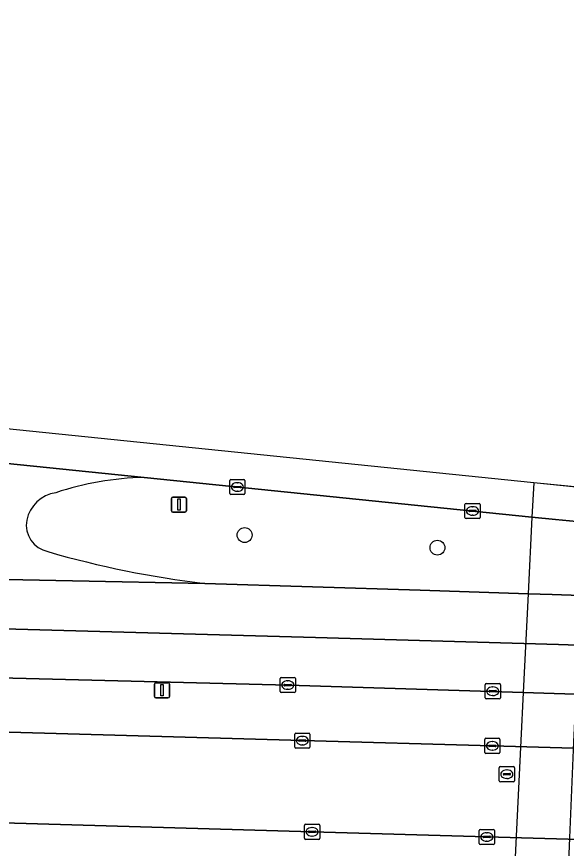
# Model space of a CAD drawing. Extents: x 161477 to 163040, y 383680 to 384871.
# Drawn here: x 162151.7 to 162187.9, y 384813.4 to 384868.1 of the extents above; entities that cross this region are included whole.
import ezdxf

# ---------------------------------------------------------------- set-up
doc = ezdxf.new("R2010")
doc.units = 0
for name, color, linetype in [('IMGEO_Berm_groen', 7, 'Continuous'), ('IMGEO_Boom', 7, 'Continuous'), ('IMGEO_Kolk', 7, 'Continuous'), ('IMGEO_Lichtmast', 7, 'Continuous'), ('IMGEO_Rijbaan_lokaal_open', 7, 'Continuous'), ('IMGEO_Rijbaan_regionaal_gesloten', 7, 'Continuous'), ('IMGEO_Rioolput', 7, 'Continuous'), ('IMGEO_Tunneldeel', 7, 'Continuous'), ('IMGEO_Verkeersbordpaal', 7, 'Continuous'), ('IMGEO_Voetpad_open', 7, 'Continuous')]:
    doc.layers.add(name, color=color, linetype=linetype)

msp = doc.modelspace()

# ---------------------------------------------------------------- linework, layer by layer
at = {"layer": 'IMGEO_Berm_groen'}
for points in [[(162195.813, 384834.16), (162194.02, 384834.343), (162192.501, 384834.498), (162188.99, 384834.857), (162187.144, 384835.045), (162185.605, 384835.202), (162160.086, 384837.805)], [(162164.08, 384830.835), (162178.256, 384830.389), (162185.355, 384830.156), (162186.925, 384830.104), (162188.787, 384830.042), (162192.306, 384829.925), (162193.829, 384829.874), (162195.597, 384829.814), (162208.873, 384829.36)], [(162243.803, 384821.264), (162233.677, 384821.817), (162208.539, 384822.866), (162195.274, 384823.312), (162185.034, 384823.661), (162169.584, 384824.142), (162147.984, 384824.687), (162104.021, 384825.581)], [(162103.901, 384821.344), (162112.876, 384821.126), (162116.113, 384821.359), (162121.584, 384821.734), (162128.293, 384821.719), (162129.491, 384821.667), (162148.957, 384821.124), (162151.202, 384821.044), (162170.498, 384820.486), (162182.996, 384820.139), (162197.486, 384819.716), (162212.004, 384819.296), (162226.278, 384818.901), (162229.283, 384818.819), (162232.519, 384818.731)]]:
    msp.add_lwpolyline(points, dxfattribs=at)
for centre, radius, start, end in [((162160.531, 384817.861), 19.949, 91.278, 108.2822), ((162154.644, 384834.499), 2.334, 99.1485, 167.5466), ((162154.142, 384834.688), 1.805, 169.9694, 257.9433), ((162171.479, 384893.911), 63.508, 253.80381, 263.30941)]:
    msp.add_arc(centre, radius, start, end, dxfattribs=at)
at = {"layer": 'IMGEO_Boom'}
for centre in [(162166.7, 384834.012), (162179.388, 384833.186)]:
    msp.add_circle(centre, 0.489, dxfattribs=at)
at = {"layer": 'IMGEO_Kolk'}
for p, q in [((162165.721, 384836.752), (162165.721, 384837.604)), ((162165.796, 384837.678), (162166.648, 384837.678)), ((162166.209, 384837.458), (162166.234, 384837.458)), ((162166.722, 384837.604), (162166.722, 384836.752)), ((162165.98, 384837.172), (162165.98, 384837.184)), ((162166.418, 384837.135), (162166.02, 384837.135)), ((162166.023, 384837.221), (162166.421, 384837.221)), ((162166.232, 384836.898), (162166.207, 384836.898)), ((162166.464, 384837.184), (162166.464, 384837.172)), ((162166.648, 384836.678), (162165.796, 384836.678)), ((162181.194, 384835.173), (162181.194, 384836.025)), ((162181.269, 384836.099), (162182.121, 384836.099)), ((162181.496, 384835.642), (162181.894, 384835.642)), ((162181.682, 384835.879), (162181.707, 384835.879)), ((162182.195, 384836.025), (162182.195, 384835.173)), ((162182.121, 384835.099), (162181.269, 384835.099)), ((162181.453, 384835.593), (162181.453, 384835.605)), ((162181.891, 384835.556), (162181.493, 384835.556)), ((162181.705, 384835.319), (162181.68, 384835.319)), ((162181.937, 384835.605), (162181.937, 384835.593)), ((162169.039, 384823.716), (162169.039, 384824.568)), ((162169.114, 384824.642), (162169.966, 384824.642)), ((162169.298, 384824.136), (162169.298, 384824.148)), ((162169.341, 384824.185), (162169.739, 384824.185)), ((162169.527, 384824.422), (162169.552, 384824.422)), ((162169.782, 384824.148), (162169.782, 384824.136)), ((162170.04, 384824.568), (162170.04, 384823.716)), ((162182.524, 384823.309), (162182.524, 384824.161)), ((162182.599, 384824.235), (162183.451, 384824.235)), ((162183.525, 384824.161), (162183.525, 384823.309)), ((162169.966, 384823.642), (162169.114, 384823.642)), ((162169.736, 384824.099), (162169.338, 384824.099)), ((162169.55, 384823.862), (162169.525, 384823.862)), ((162182.783, 384823.729), (162182.783, 384823.741)), ((162183.221, 384823.692), (162182.823, 384823.692)), ((162182.826, 384823.778), (162183.224, 384823.778)), ((162183.012, 384824.015), (162183.037, 384824.015)), ((162183.267, 384823.741), (162183.267, 384823.729)), ((162183.451, 384823.235), (162182.599, 384823.235)), ((162183.035, 384823.455), (162183.01, 384823.455)), ((162169.997, 384820.06), (162169.997, 384820.912)), ((162170.072, 384820.986), (162170.924, 384820.986)), ((162170.998, 384820.912), (162170.998, 384820.06)), ((162170.256, 384820.48), (162170.256, 384820.492)), ((162170.694, 384820.443), (162170.296, 384820.443)), ((162170.299, 384820.529), (162170.697, 384820.529)), ((162170.485, 384820.766), (162170.51, 384820.766)), ((162170.74, 384820.492), (162170.74, 384820.48)), ((162182.495, 384819.713), (162182.495, 384820.565)), ((162182.57, 384820.639), (162183.422, 384820.639)), ((162182.983, 384820.419), (162183.008, 384820.419)), ((162183.496, 384820.565), (162183.496, 384819.713)), ((162170.924, 384819.986), (162170.072, 384819.986)), ((162170.508, 384820.206), (162170.483, 384820.206)), ((162182.754, 384820.133), (162182.754, 384820.145)), ((162183.192, 384820.096), (162182.794, 384820.096)), ((162182.797, 384820.182), (162183.195, 384820.182)), ((162183.006, 384819.859), (162182.981, 384819.859)), ((162183.238, 384820.145), (162183.238, 384820.133)), ((162183.422, 384819.639), (162182.57, 384819.639)), ((162170.639, 384814.057), (162170.639, 384814.909)), ((162170.714, 384814.983), (162171.566, 384814.983)), ((162171.64, 384814.909), (162171.64, 384814.057)), ((162170.898, 384814.477), (162170.898, 384814.489)), ((162171.336, 384814.44), (162170.938, 384814.44)), ((162170.941, 384814.526), (162171.339, 384814.526)), ((162171.127, 384814.763), (162171.152, 384814.763)), ((162171.382, 384814.489), (162171.382, 384814.477)), ((162182.134, 384813.719), (162182.134, 384814.571)), ((162182.209, 384814.645), (162183.061, 384814.645)), ((162182.622, 384814.425), (162182.647, 384814.425)), ((162183.135, 384814.571), (162183.135, 384813.719)), ((162171.566, 384813.983), (162170.714, 384813.983)), ((162171.15, 384814.203), (162171.125, 384814.203)), ((162182.393, 384814.139), (162182.393, 384814.151)), ((162182.831, 384814.102), (162182.433, 384814.102)), ((162182.436, 384814.188), (162182.834, 384814.188)), ((162182.645, 384813.865), (162182.62, 384813.865)), ((162182.877, 384814.151), (162182.877, 384814.139)), ((162183.061, 384813.645), (162182.209, 384813.645))]:
    msp.add_line(p, q, dxfattribs=at)
for points in [[(162165.721, 384836.752), (162165.721, 384837.604)], [(162165.796, 384837.678), (162166.648, 384837.678)], [(162166.722, 384837.604), (162166.722, 384836.752)], [(162166.648, 384836.678), (162165.796, 384836.678)], [(162181.194, 384835.173), (162181.194, 384836.025)], [(162181.269, 384836.099), (162182.121, 384836.099)], [(162182.195, 384836.025), (162182.195, 384835.173)], [(162182.121, 384835.099), (162181.269, 384835.099)], [(162169.039, 384823.716), (162169.039, 384824.568)], [(162169.114, 384824.642), (162169.966, 384824.642)], [(162170.04, 384824.568), (162170.04, 384823.716)], [(162182.524, 384823.309), (162182.524, 384824.161)], [(162182.599, 384824.235), (162183.451, 384824.235)], [(162183.525, 384824.161), (162183.525, 384823.309)], [(162169.966, 384823.642), (162169.114, 384823.642)], [(162183.451, 384823.235), (162182.599, 384823.235)], [(162169.997, 384820.06), (162169.997, 384820.912)], [(162170.072, 384820.986), (162170.924, 384820.986)], [(162170.998, 384820.912), (162170.998, 384820.06)], [(162182.495, 384819.713), (162182.495, 384820.565)], [(162182.57, 384820.639), (162183.422, 384820.639)], [(162183.496, 384820.565), (162183.496, 384819.713)], [(162170.924, 384819.986), (162170.072, 384819.986)], [(162183.422, 384819.639), (162182.57, 384819.639)], [(162170.639, 384814.057), (162170.639, 384814.909)], [(162170.714, 384814.983), (162171.566, 384814.983)], [(162171.64, 384814.909), (162171.64, 384814.057)], [(162182.134, 384813.719), (162182.134, 384814.571)], [(162182.209, 384814.645), (162183.061, 384814.645)], [(162183.135, 384814.571), (162183.135, 384813.719)], [(162171.566, 384813.983), (162170.714, 384813.983)], [(162183.061, 384813.645), (162182.209, 384813.645)]]:
    msp.add_lwpolyline(points, dxfattribs=at)
for centre, radius, start, end in [((162165.798, 384837.602), 0.0765, 91.552, 178.448), ((162165.798, 384837.602), 0.0765, 91.552, 178.448), ((162166.646, 384837.602), 0.0765, 1.552, 88.448), ((162166.646, 384837.602), 0.0765, 1.552, 88.448), ((162165.798, 384836.754), 0.0765, 181.552, 268.448), ((162165.798, 384836.754), 0.0765, 181.552, 268.448), ((162166.02, 384837.181), 0.0403, 85.8775, 175.7526), ((162166.017, 384837.171), 0.0366, 178.938, 274.7102), ((162166.421, 384837.178), 0.043, 264.8664, 352.4533), ((162166.425, 384837.183), 0.0386, 1.7309, 96.639), ((162166.646, 384836.754), 0.0765, 271.552, 358.448), ((162166.646, 384836.754), 0.0765, 271.552, 358.448), ((162181.271, 384836.023), 0.0765, 91.552, 178.448), ((162181.271, 384836.023), 0.0765, 91.552, 178.448), ((162181.493, 384835.602), 0.0403, 85.8775, 175.7526), ((162181.898, 384835.604), 0.0386, 1.7309, 96.639), ((162182.119, 384836.023), 0.0765, 1.552, 88.448), ((162182.119, 384836.023), 0.0765, 1.552, 88.448), ((162181.271, 384835.175), 0.0765, 181.552, 268.448), ((162181.271, 384835.175), 0.0765, 181.552, 268.448), ((162181.49, 384835.592), 0.0366, 178.938, 274.7102), ((162181.894, 384835.599), 0.043, 264.8664, 352.4533), ((162182.119, 384835.175), 0.0765, 271.552, 358.448), ((162182.119, 384835.175), 0.0765, 271.552, 358.448), ((162169.116, 384824.566), 0.0765, 91.552, 178.448), ((162169.116, 384824.566), 0.0765, 91.552, 178.448), ((162169.338, 384824.145), 0.0403, 85.8775, 175.7526), ((162169.743, 384824.147), 0.0386, 1.7309, 96.639), ((162169.964, 384824.566), 0.0765, 1.552, 88.448), ((162169.964, 384824.566), 0.0765, 1.552, 88.448), ((162182.601, 384824.159), 0.0765, 91.552, 178.448), ((162182.601, 384824.159), 0.0765, 91.552, 178.448), ((162183.449, 384824.159), 0.0765, 1.552, 88.448), ((162183.449, 384824.159), 0.0765, 1.552, 88.448), ((162169.116, 384823.718), 0.0765, 181.552, 268.448), ((162169.116, 384823.718), 0.0765, 181.552, 268.448), ((162169.335, 384824.135), 0.0366, 178.938, 274.7102), ((162169.739, 384824.142), 0.043, 264.8664, 352.4533), ((162169.964, 384823.718), 0.0765, 271.552, 358.448), ((162169.964, 384823.718), 0.0765, 271.552, 358.448), ((162182.823, 384823.738), 0.0403, 85.8775, 175.7526), ((162182.82, 384823.728), 0.0366, 178.938, 274.7102), ((162183.224, 384823.735), 0.043, 264.8664, 352.4533), ((162183.228, 384823.74), 0.0386, 1.7309, 96.639), ((162182.601, 384823.311), 0.0765, 181.552, 268.448), ((162182.601, 384823.311), 0.0765, 181.552, 268.448), ((162183.449, 384823.311), 0.0765, 271.552, 358.448), ((162183.449, 384823.311), 0.0765, 271.552, 358.448), ((162170.074, 384820.91), 0.0765, 91.552, 178.448), ((162170.074, 384820.91), 0.0765, 91.552, 178.448), ((162170.922, 384820.91), 0.0765, 1.552, 88.448), ((162170.922, 384820.91), 0.0765, 1.552, 88.448), ((162170.296, 384820.489), 0.0403, 85.8775, 175.7526), ((162170.293, 384820.479), 0.0366, 178.938, 274.7102), ((162170.697, 384820.486), 0.043, 264.8664, 352.4533), ((162170.701, 384820.491), 0.0386, 1.7309, 96.639), ((162182.572, 384820.563), 0.0765, 91.552, 178.448), ((162182.572, 384820.563), 0.0765, 91.552, 178.448), ((162183.42, 384820.563), 0.0765, 1.552, 88.448), ((162183.42, 384820.563), 0.0765, 1.552, 88.448), ((162170.074, 384820.062), 0.0765, 181.552, 268.448), ((162170.074, 384820.062), 0.0765, 181.552, 268.448), ((162170.922, 384820.062), 0.0765, 271.552, 358.448), ((162170.922, 384820.062), 0.0765, 271.552, 358.448), ((162182.794, 384820.142), 0.0403, 85.8775, 175.7526), ((162182.791, 384820.132), 0.0366, 178.938, 274.7102), ((162183.195, 384820.139), 0.043, 264.8664, 352.4533), ((162183.199, 384820.144), 0.0386, 1.7309, 96.639), ((162182.572, 384819.715), 0.0765, 181.552, 268.448), ((162182.572, 384819.715), 0.0765, 181.552, 268.448), ((162183.42, 384819.715), 0.0765, 271.552, 358.448), ((162183.42, 384819.715), 0.0765, 271.552, 358.448), ((162170.716, 384814.907), 0.0765, 91.552, 178.448), ((162170.716, 384814.907), 0.0765, 91.552, 178.448), ((162171.564, 384814.907), 0.0765, 1.552, 88.448), ((162171.564, 384814.907), 0.0765, 1.552, 88.448), ((162170.938, 384814.486), 0.0403, 85.8775, 175.7526), ((162170.935, 384814.476), 0.0366, 178.938, 274.7102), ((162171.339, 384814.483), 0.043, 264.8664, 352.4533), ((162171.343, 384814.488), 0.0386, 1.7309, 96.639), ((162182.211, 384814.569), 0.0765, 91.552, 178.448), ((162182.211, 384814.569), 0.0765, 91.552, 178.448), ((162183.059, 384814.569), 0.0765, 1.552, 88.448), ((162183.059, 384814.569), 0.0765, 1.552, 88.448), ((162170.716, 384814.059), 0.0765, 181.552, 268.448), ((162170.716, 384814.059), 0.0765, 181.552, 268.448), ((162171.564, 384814.059), 0.0765, 271.552, 358.448), ((162171.564, 384814.059), 0.0765, 271.552, 358.448), ((162182.433, 384814.148), 0.0403, 85.8775, 175.7526), ((162182.43, 384814.138), 0.0366, 178.938, 274.7102), ((162182.834, 384814.145), 0.043, 264.8664, 352.4533), ((162182.838, 384814.15), 0.0386, 1.7309, 96.639), ((162182.211, 384813.721), 0.0765, 181.552, 268.448), ((162182.211, 384813.721), 0.0765, 181.552, 268.448), ((162183.059, 384813.721), 0.0765, 271.552, 358.448), ((162183.059, 384813.721), 0.0765, 271.552, 358.448)]:
    msp.add_arc(centre, radius, start, end, dxfattribs=at)
for centre, major_axis, ratio, start_param, end_param in [((162166.208, 384837.178), (-0.387, 0.002), 0.722429, 4.712389, 7.853982), ((162166.233, 384837.178), (-0.39, 0.002), 0.717154, 1.570796, 4.712389), ((162181.681, 384835.599), (-0.387, 0.002), 0.722429, 4.712389, 7.853982), ((162181.706, 384835.599), (-0.39, 0.002), 0.717154, 1.570796, 4.712389), ((162169.526, 384824.142), (-0.387, 0.002), 0.722429, 4.712389, 7.853982), ((162169.551, 384824.142), (-0.39, 0.002), 0.717154, 1.570796, 4.712389), ((162183.011, 384823.735), (-0.387, 0.002), 0.722429, 4.712389, 7.853982), ((162183.036, 384823.735), (-0.39, 0.002), 0.717154, 1.570796, 4.712389), ((162170.484, 384820.486), (-0.387, 0.002), 0.722429, 4.712389, 7.853982), ((162170.509, 384820.486), (-0.39, 0.002), 0.717154, 1.570796, 4.712389), ((162182.982, 384820.139), (-0.387, 0.002), 0.722429, 4.712389, 7.853982), ((162183.007, 384820.139), (-0.39, 0.002), 0.717154, 1.570796, 4.712389), ((162171.126, 384814.483), (-0.387, 0.002), 0.722429, 4.712389, 7.853982), ((162171.151, 384814.483), (-0.39, 0.002), 0.717154, 1.570796, 4.712389), ((162182.621, 384814.145), (-0.387, 0.002), 0.722429, 4.712389, 7.853982), ((162182.646, 384814.145), (-0.39, 0.002), 0.717154, 1.570796, 4.712389)]:
    msp.add_ellipse(centre, major_axis=major_axis, ratio=ratio, start_param=start_param, end_param=end_param, dxfattribs=at)
at = {"layer": 'IMGEO_Lichtmast'}
for p, q in [((162160.768, 384823.398), (162160.768, 384824.198)), ((162160.768, 384824.198), (162160.768, 384823.398)), ((162160.868, 384824.298), (162161.658, 384824.298)), ((162161.658, 384824.298), (162160.868, 384824.298)), ((162161.758, 384824.198), (162161.758, 384823.398)), ((162161.758, 384823.398), (162161.758, 384824.198)), ((162161.658, 384823.298), (162160.868, 384823.298)), ((162160.868, 384823.298), (162161.658, 384823.298))]:
    msp.add_line(p, q, dxfattribs=at)
msp.add_lwpolyline([(162161.188, 384824.173), (162161.338, 384824.173), (162161.338, 384823.423), (162161.188, 384823.423), (162161.188, 384824.173)], dxfattribs=at)
for centre, start, end in [((162160.868, 384824.198), 90, 180), ((162160.868, 384824.198), 90, 180), ((162161.658, 384824.198), 0, 90), ((162161.658, 384824.198), 360, 90), ((162160.868, 384823.398), 180, 270), ((162160.868, 384823.398), 180, 270), ((162161.658, 384823.398), 270, 0), ((162161.658, 384823.398), 270, 0)]:
    msp.add_arc(centre, 0.1, start, end, dxfattribs=at)
at = {"layer": 'IMGEO_Rijbaan_lokaal_open'}
for points in [[(162160.086, 384837.805), (162128.164, 384841.061)], [(162124.932, 384831.608), (162135.79, 384831.397), (162146.649, 384831.183), (162164.08, 384830.835)], [(162197.486, 384819.716), (162182.996, 384820.139), (162170.498, 384820.486), (162151.202, 384821.044), (162148.957, 384821.124), (162129.491, 384821.667), (162128.293, 384821.719), (162121.584, 384821.734), (162116.113, 384821.359), (162112.876, 384821.126), (162112.701, 384816.129), (162115.951, 384816.037), (162127.443, 384815.725), (162148.581, 384815.129), (162150.822, 384815.079), (162171.14, 384814.483), (162182.635, 384814.145), (162197.131, 384813.739)]]:
    msp.add_lwpolyline(points, dxfattribs=at)
for centre, radius, start, end in [((162160.531, 384817.861), 19.949, 91.278, 108.2822), ((162154.644, 384834.499), 2.334, 99.1485, 167.5466), ((162154.142, 384834.688), 1.805, 169.9694, 257.9433), ((162171.479, 384893.911), 63.508, 253.80381, 263.30941)]:
    msp.add_arc(centre, radius, start, end, dxfattribs=at)
at = {"layer": 'IMGEO_Rijbaan_regionaal_gesloten'}
for points in [[(162399.667, 384798.916), (162372.87, 384808.275), (162293.884, 384825.735), (162200.922, 384835.899), (162108.003, 384845.421), (161989.003, 384857.616), (161914.995, 384864.529), (161827.989, 384868.136), (161827.467, 384866.551), (161838.245, 384866.117), (161884.86, 384864.196), (161903.184, 384863.21), (161912.433, 384862.623), (161929.035, 384861.367)], [(161946.179, 384859.699), (162000, 384854.182), (162096.453, 384844.388), (162096.568, 384844.375), (162104.672, 384843.458), (162113.29, 384842.579), (162116.254, 384842.276), (162117.467, 384842.152), (162120.206, 384841.873), (162128.164, 384841.061), (162160.086, 384837.805), (162185.605, 384835.202), (162187.144, 384835.045), (162188.99, 384834.857), (162192.501, 384834.498), (162194.02, 384834.343), (162195.813, 384834.16), (162239.646, 384829.689), (162268.463, 384826.749)], [(162188.787, 384830.042), (162186.925, 384830.104), (162185.355, 384830.156), (162178.256, 384830.389), (162164.08, 384830.835), (162146.649, 384831.183), (162135.79, 384831.397), (162124.932, 384831.608), (162116.128, 384831.776), (162103.36, 384831.994), (162101.531, 384832.025), (162099.431, 384832.061), (162096.272, 384832.115), (162089.766, 384832.224), (162067.836, 384831.887), (162033.698, 384831.171), (162013.939, 384830.385), (162000.63, 384829.598), (161977.725, 384828.049), (161965.053, 384827.522), (161959.923, 384827.704)], [(162196.18, 384826.503), (162187.355, 384826.802), (162171.371, 384827.274), (162150.039, 384827.856), (162129.163, 384828.304), (162111.567, 384828.615), (162104.358, 384828.768), (162092.48, 384828.871), (162073.547, 384829.004), (162057.894, 384828.894), (162046.575, 384828.694), (162032.57, 384828.253), (162018.329, 384827.632), (162007.898, 384827.144), (162001.535, 384826.68), (161978.873, 384825.303), (161969.544, 384824.839), (161958.021, 384824.391)], [(162046.575, 384828.694), (162057.894, 384828.894), (162073.547, 384829.004), (162092.48, 384828.871), (162104.358, 384828.768), (162111.567, 384828.615), (162129.163, 384828.304), (162150.039, 384827.856), (162171.371, 384827.274), (162187.355, 384826.802), (162196.18, 384826.503)], [(162072.006, 384825.854), (162084.038, 384825.853), (162095.987, 384825.744), (162101.162, 384825.639), (162104.021, 384825.581), (162147.984, 384824.687), (162169.584, 384824.142), (162185.034, 384823.661), (162195.274, 384823.312), (162208.539, 384822.866), (162233.677, 384821.817), (162243.803, 384821.264)]]:
    msp.add_lwpolyline(points, dxfattribs=at)
at = {"layer": 'IMGEO_Rioolput'}
for p, q in [((162183.453, 384817.846), (162183.453, 384818.698)), ((162183.528, 384818.772), (162184.38, 384818.772)), ((162184.454, 384818.698), (162184.454, 384817.846)), ((162183.712, 384818.266), (162183.712, 384818.278)), ((162184.15, 384818.229), (162183.752, 384818.229)), ((162183.755, 384818.315), (162184.153, 384818.315)), ((162183.941, 384818.552), (162183.966, 384818.552)), ((162184.196, 384818.278), (162184.196, 384818.266)), ((162184.38, 384817.772), (162183.528, 384817.772)), ((162183.964, 384817.992), (162183.939, 384817.992))]:
    msp.add_line(p, q, dxfattribs=at)
for points in [[(162183.453, 384817.846), (162183.453, 384818.698)], [(162183.528, 384818.772), (162184.38, 384818.772)], [(162184.454, 384818.698), (162184.454, 384817.846)], [(162184.38, 384817.772), (162183.528, 384817.772)]]:
    msp.add_lwpolyline(points, dxfattribs=at)
for centre, radius, start, end in [((162183.53, 384818.696), 0.0765, 91.552, 178.448), ((162183.53, 384818.696), 0.0765, 91.552, 178.448), ((162184.378, 384818.696), 0.0765, 1.552, 88.448), ((162184.378, 384818.696), 0.0765, 1.552, 88.448), ((162183.752, 384818.275), 0.0403, 85.8775, 175.7526), ((162183.749, 384818.265), 0.0366, 178.938, 274.7102), ((162184.153, 384818.272), 0.043, 264.8664, 352.4533), ((162184.157, 384818.277), 0.0386, 1.7309, 96.639), ((162183.53, 384817.848), 0.0765, 181.552, 268.448), ((162183.53, 384817.848), 0.0765, 181.552, 268.448), ((162184.378, 384817.848), 0.0765, 271.552, 358.448), ((162184.378, 384817.848), 0.0765, 271.552, 358.448)]:
    msp.add_arc(centre, radius, start, end, dxfattribs=at)
for centre, major_axis, ratio, start_param, end_param in [((162183.94, 384818.272), (-0.387, 0.002), 0.722429, 4.712389, 7.853982), ((162183.965, 384818.272), (-0.39, 0.002), 0.717154, 1.570796, 4.712389)]:
    msp.add_ellipse(centre, major_axis=major_axis, ratio=ratio, start_param=start_param, end_param=end_param, dxfattribs=at)
at = {"layer": 'IMGEO_Tunneldeel'}
msp.add_lwpolyline([(162195.926, 384836.411), (162185.716, 384837.457), (162185.605, 384835.202), (162185.355, 384830.156), (162185.034, 384823.661), (162184.878, 384820.497), (162184.567, 384814.193), (162184.431, 384811.454), (162184.899, 384810.935), (162184.881, 384810.621), (162184.809, 384809.365), (162184.645, 384806.878), (162186.085, 384809.323), (162187.895, 384809.264)], dxfattribs=at)
at = {"layer": 'IMGEO_Verkeersbordpaal'}
for p, q in [((162161.882, 384835.617), (162161.882, 384836.417)), ((162161.882, 384836.417), (162161.882, 384835.617)), ((162161.982, 384836.517), (162162.772, 384836.517)), ((162162.772, 384836.517), (162161.982, 384836.517)), ((162162.872, 384836.417), (162162.872, 384835.617)), ((162162.872, 384835.617), (162162.872, 384836.417)), ((162162.772, 384835.517), (162161.982, 384835.517)), ((162161.982, 384835.517), (162162.772, 384835.517))]:
    msp.add_line(p, q, dxfattribs=at)
msp.add_lwpolyline([(162162.302, 384836.392), (162162.452, 384836.392), (162162.452, 384835.642), (162162.302, 384835.642), (162162.302, 384836.392)], dxfattribs=at)
for centre, start, end in [((162161.982, 384836.417), 90, 180), ((162161.982, 384836.417), 90, 180), ((162162.772, 384836.417), 0, 90), ((162162.772, 384836.417), 360, 90), ((162161.982, 384835.617), 180, 270), ((162161.982, 384835.617), 180, 270), ((162162.772, 384835.617), 270, 0), ((162162.772, 384835.617), 270, 0)]:
    msp.add_arc(centre, 0.1, start, end, dxfattribs=at)
at = {"layer": 'IMGEO_Voetpad_open'}
msp.add_lwpolyline([(162185.716, 384837.457), (162185.605, 384835.202), (162185.355, 384830.156), (162185.034, 384823.661), (162184.878, 384820.497), (162184.567, 384814.193), (162184.431, 384811.454), (162184.899, 384810.935), (162184.881, 384810.621), (162184.809, 384809.365), (162184.645, 384806.878), (162186.085, 384809.323), (162187.895, 384809.264), (162187.947, 384810.548), (162187.959, 384810.861), (162188.089, 384814.077), (162188.366, 384820.401), (162188.503, 384823.542), (162188.652, 384826.944), (162188.787, 384830.042), (162188.911, 384832.887), (162188.99, 384834.857), (162189.08, 384837.113)], close=True, dxfattribs=at)
msp.add_lwpolyline([(162212.027, 384813.304), (162210.615, 384813.336), (162197.131, 384813.739), (162182.635, 384814.145), (162171.14, 384814.483), (162150.822, 384815.079), (162148.581, 384815.129), (162127.443, 384815.725), (162115.951, 384816.037), (162112.701, 384816.129), (162111.22, 384816.165), (162111.103, 384813.142), (162113.808, 384813.069), (162113.743, 384811.498), (162116.517, 384811.393), (162116.56, 384813.001), (162134.346, 384812.508), (162150.581, 384812.069), (162180.521, 384811.197), (162198.425, 384810.675), (162214.614, 384810.178)], dxfattribs=at)

doc.saveas('drawing.dxf')
